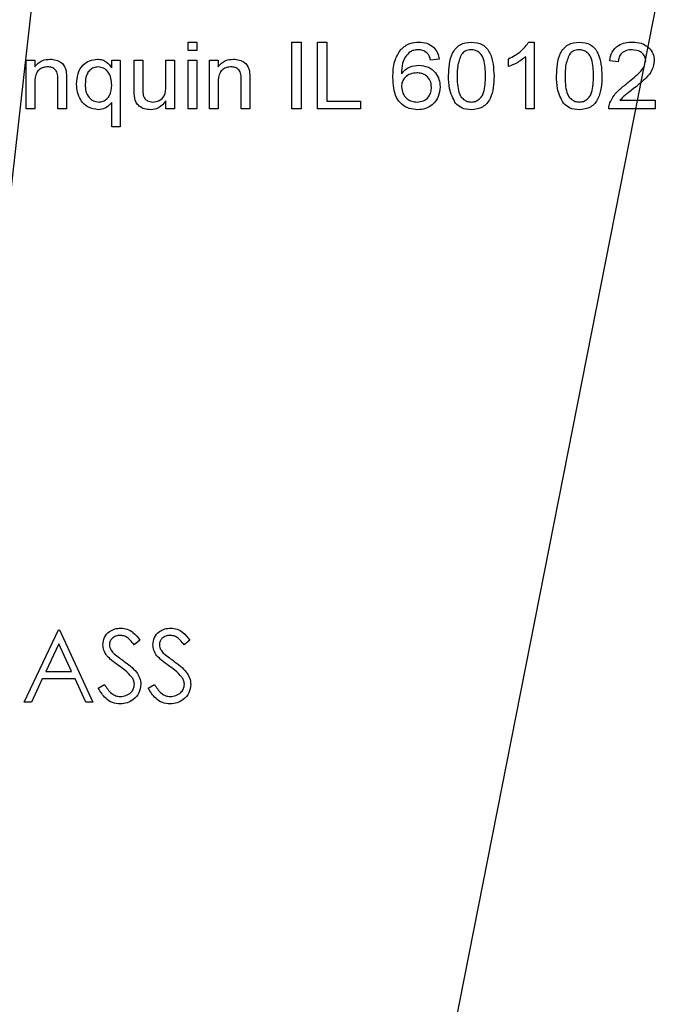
# Model space of a CAD drawing. Header units: inches. Extents: x 1880 to 2363, y -453 to -54.
# Tile 853 of 1056: x 2041.072 to 2041.883, y -73.041 to -71.813. Entities that reach past the tile are written whole.
import ezdxf

# ---------------------------------------------------------------- set-up
doc = ezdxf.new("R2010")
doc.units = ezdxf.units.IN
doc.header["$LTSCALE"] = 0.5
doc.header["$MEASUREMENT"] = 0
doc.layers.add('DSS-M-S', color=53, linetype='Continuous')
doc.layers.add('SID-M-S', color=105, linetype='Continuous')

msp = doc.modelspace()

# ---------------------------------------------------------------- linework, layer by layer
at = {"layer": 'DSS-M-S', "linetype": 'Continuous', "lineweight": 25}
for p, q in [((2041.28203, -71.841), (2041.29272, -71.841)), ((2041.28203, -71.85169), (2041.28203, -71.841)), ((2041.29272, -71.841), (2041.29272, -71.85169)), ((2041.41131, -71.841), (2041.42306, -71.841)), ((2041.41131, -71.92434), (2041.41131, -71.841)), ((2041.42306, -71.841), (2041.42306, -71.92434)), ((2041.44336, -71.841), (2041.45511, -71.841)), ((2041.44336, -71.92434), (2041.44336, -71.841)), ((2041.45511, -71.841), (2041.45511, -71.91472)), ((2041.70678, -71.841), (2041.71366, -71.841)), ((2041.71366, -71.841), (2041.71366, -71.92434)), ((2041.29272, -71.85169), (2041.28203, -71.85169)), ((2041.08011, -71.86344), (2041.09079, -71.86344)), ((2041.08011, -71.92434), (2041.08011, -71.86344)), ((2041.09079, -71.86344), (2041.09079, -71.87194)), ((2041.18673, -71.87327), (2041.18673, -71.86344)), ((2041.18673, -71.86344), (2041.19741, -71.86344)), ((2041.19741, -71.86344), (2041.19741, -71.94677)), ((2041.21472, -71.90098), (2041.21472, -71.86344)), ((2041.21472, -71.86344), (2041.22541, -71.86344)), ((2041.22541, -71.86344), (2041.22541, -71.89656)), ((2041.25425, -71.86344), (2041.26494, -71.86344)), ((2041.25425, -71.89542), (2041.25425, -71.86344)), ((2041.26494, -71.86344), (2041.26494, -71.92434)), ((2041.28203, -71.92434), (2041.28203, -71.86344)), ((2041.28203, -71.86344), (2041.29272, -71.86344)), ((2041.29272, -71.86344), (2041.29272, -71.92434)), ((2041.30874, -71.86344), (2041.31943, -71.86344)), ((2041.30874, -71.92434), (2041.30874, -71.86344)), ((2041.31943, -71.86344), (2041.31943, -71.87194)), ((2041.59507, -71.86237), (2041.58438, -71.86344)), ((2041.68161, -71.87169), (2041.68161, -71.86184)), ((2041.70297, -71.92434), (2041.70297, -71.8594)), ((2041.81836, -71.86558), (2041.80767, -71.86451)), ((2041.09079, -71.89168), (2041.09079, -71.92434)), ((2041.11964, -71.92434), (2041.11964, -71.88798)), ((2041.13032, -71.88708), (2041.13032, -71.92434)), ((2041.31943, -71.89168), (2041.31943, -71.92434)), ((2041.34827, -71.92434), (2041.34827, -71.88798)), ((2041.35896, -71.88708), (2041.35896, -71.92434)), ((2041.18673, -71.94677), (2041.18673, -71.91651)), ((2041.25425, -71.92434), (2041.25425, -71.91439)), ((2041.45511, -71.91472), (2041.49678, -71.91472)), ((2041.49678, -71.91472), (2041.49678, -71.92434)), ((2041.82051, -71.91365), (2041.8643, -71.91365)), ((2041.8643, -71.91365), (2041.8643, -71.92434)), ((2041.09079, -71.92434), (2041.08011, -71.92434)), ((2041.13032, -71.92434), (2041.11964, -71.92434)), ((2041.26494, -71.92434), (2041.25425, -71.92434)), ((2041.29272, -71.92434), (2041.28203, -71.92434)), ((2041.31943, -71.92434), (2041.30874, -71.92434)), ((2041.35896, -71.92434), (2041.34827, -71.92434)), ((2041.42306, -71.92434), (2041.41131, -71.92434)), ((2041.49678, -71.92434), (2041.44336, -71.92434)), ((2041.71366, -71.92434), (2041.70297, -71.92434)), ((2041.8643, -71.92434), (2041.80661, -71.92434)), ((2041.19741, -71.94677), (2041.18673, -71.94677)), ((2041.07769, -72.66397), (2041.12038, -72.57397)), ((2041.12038, -72.57397), (2041.12154, -72.57397)), ((2041.12154, -72.57397), (2041.16308, -72.66397)), ((2041.12087, -72.59151), (2041.10457, -72.62589)), ((2041.13674, -72.62589), (2041.12087, -72.59151)), ((2041.22192, -72.5869), (2041.21462, -72.59243)), ((2041.28423, -72.5869), (2041.27693, -72.59243)), ((2041.10457, -72.62589), (2041.13674, -72.62589)), ((2041.10019, -72.63513), (2041.08651, -72.66397)), ((2041.14099, -72.63513), (2041.10019, -72.63513)), ((2041.1543, -72.66397), (2041.14099, -72.63513)), ((2041.17, -72.64661), (2041.17761, -72.64205)), ((2041.23231, -72.64661), (2041.23992, -72.64205)), ((2041.08651, -72.66397), (2041.07769, -72.66397)), ((2041.16308, -72.66397), (2041.1543, -72.66397))]:
    msp.add_line(p, q, dxfattribs=at)
for points, knots in [([(2041.54699, -71.85047), (2041.55067, -71.84735), (2041.55726, -71.84177), (2041.56581, -71.84124), (2041.56959, -71.841)], [0, 0, 0, 0, 0.5582859, 1, 1, 1, 1]), ([(2041.56959, -71.841), (2041.57304, -71.84126), (2041.57991, -71.84176), (2041.58828, -71.84705), (2041.59345, -71.85441), (2041.59453, -71.85971), (2041.59507, -71.86237)], [0, 0, 0, 0, 0.280244, 0.559482, 0.7795067, 1, 1, 1, 1]), ([(2041.60682, -71.88324), (2041.60721, -71.87339), (2041.6077, -71.86106), (2041.61544, -71.84877), (2041.62291, -71.84235), (2041.63025, -71.84154), (2041.63513, -71.841)], [0, 0, 0, 0, 0.4998369, 0.6254941, 0.7509601, 1, 1, 1, 1]), ([(2041.63513, -71.841), (2041.63999, -71.84157), (2041.6473, -71.84241), (2041.65491, -71.8487), (2041.66224, -71.86125), (2041.66291, -71.87347), (2041.66344, -71.88324)], [0, 0, 0, 0, 0.2493039, 0.374731, 0.5004419, 1, 1, 1, 1]), ([(2041.68161, -71.86184), (2041.6872, -71.85898), (2041.69717, -71.85387), (2041.70385, -71.84493), (2041.70678, -71.841)], [0, 0, 0, 0, 0.5605712, 1, 1, 1, 1]), ([(2041.74143, -71.88324), (2041.74182, -71.87339), (2041.74231, -71.86106), (2041.75006, -71.84877), (2041.75753, -71.84235), (2041.76487, -71.84154), (2041.76975, -71.841)], [0, 0, 0, 0, 0.4998369, 0.6254941, 0.7509601, 1, 1, 1, 1]), ([(2041.76975, -71.841), (2041.77461, -71.84157), (2041.78192, -71.84241), (2041.78952, -71.8487), (2041.79686, -71.86125), (2041.79752, -71.87347), (2041.79806, -71.88324)], [0, 0, 0, 0, 0.2493039, 0.374731, 0.5004419, 1, 1, 1, 1]), ([(2041.80767, -71.86451), (2041.80837, -71.86069), (2041.80976, -71.85307), (2041.81763, -71.84502), (2041.82697, -71.84146), (2041.833, -71.84116), (2041.83602, -71.841)], [0, 0, 0, 0, 0.2799808, 0.5585691, 0.7790103, 1, 1, 1, 1]), ([(2041.83602, -71.841), (2041.83977, -71.84124), (2041.84726, -71.84171), (2041.85646, -71.84721), (2041.86232, -71.85518), (2041.86293, -71.86106), (2041.86323, -71.86401)], [0, 0, 0, 0, 0.2807042, 0.5600608, 0.7800099, 1, 1, 1, 1]), ([(2041.53737, -71.88532), (2041.5375, -71.8783), (2041.53774, -71.86579), (2041.54417, -71.85514), (2041.54699, -71.85047)], [0, 0, 0, 0, 0.56144757, 1, 1, 1, 1]), ([(2041.55903, -71.85309), (2041.55685, -71.85503), (2041.55248, -71.85891), (2041.54848, -71.86879), (2041.54822, -71.87626), (2041.54806, -71.88083)], [0, 0, 0, 0, 0.2794547, 0.559199, 1, 1, 1, 1]), ([(2041.56896, -71.85062), (2041.56702, -71.85074), (2041.56355, -71.85096), (2041.56041, -71.85244), (2041.55903, -71.85309)], [0, 0, 0, 0, 0.5598172, 1, 1, 1, 1]), ([(2041.58016, -71.85489), (2041.57828, -71.8535), (2041.57493, -71.85101), (2041.57079, -71.85074), (2041.56896, -71.85062)], [0, 0, 0, 0, 0.55892556, 1, 1, 1, 1]), ([(2041.58438, -71.86344), (2041.5839, -71.86168), (2041.58304, -71.85855), (2041.58104, -71.85601), (2041.58016, -71.85489)], [0, 0, 0, 0, 0.5604898, 1, 1, 1, 1]), ([(2041.62283, -71.85633), (2041.62091, -71.86115), (2041.61748, -71.86981), (2041.6175, -71.8791), (2041.6175, -71.8832)], [0, 0, 0, 0, 0.5577404, 1, 1, 1, 1]), ([(2041.63501, -71.85062), (2041.63236, -71.85092), (2041.62762, -71.85146), (2041.62429, -71.85484), (2041.62283, -71.85633)], [0, 0, 0, 0, 0.5588864, 1, 1, 1, 1]), ([(2041.65276, -71.8832), (2041.65269, -71.87615), (2041.65261, -71.86734), (2041.64854, -71.85757), (2041.6449, -71.85372), (2041.64027, -71.85103), (2041.63677, -71.85075), (2041.63501, -71.85062)], [0, 0, 0, 0, 0.5000249, 0.6251237, 0.7501853, 0.8750212, 1, 1, 1, 1]), ([(2041.75744, -71.85633), (2041.75553, -71.86115), (2041.75209, -71.86981), (2041.75211, -71.8791), (2041.75212, -71.8832)], [0, 0, 0, 0, 0.5577404, 1, 1, 1, 1]), ([(2041.76963, -71.85062), (2041.76698, -71.85092), (2041.76223, -71.85146), (2041.75891, -71.85484), (2041.75744, -71.85633)], [0, 0, 0, 0, 0.5588864, 1, 1, 1, 1]), ([(2041.78737, -71.8832), (2041.78731, -71.87615), (2041.78722, -71.86734), (2041.78315, -71.85757), (2041.77951, -71.85372), (2041.77488, -71.85103), (2041.77138, -71.85075), (2041.76963, -71.85062)], [0, 0, 0, 0, 0.5000249, 0.6251237, 0.7501853, 0.8750212, 1, 1, 1, 1]), ([(2041.83579, -71.85062), (2041.83336, -71.85077), (2041.82852, -71.85107), (2041.82245, -71.85452), (2041.81885, -71.85985), (2041.81852, -71.86367), (2041.81836, -71.86558)], [0, 0, 0, 0, 0.2807168, 0.5601077, 0.7797411, 1, 1, 1, 1]), ([(2041.85255, -71.86417), (2041.85218, -71.86193), (2041.85145, -71.85744), (2041.84512, -71.8517), (2041.83932, -71.85103), (2041.83579, -71.85062)], [0, 0, 0, 0, 0.27949721, 0.56035746, 1, 1, 1, 1]), ([(2041.09079, -71.87194), (2041.09209, -71.87031), (2041.0947, -71.86706), (2041.10121, -71.86313), (2041.10658, -71.86266), (2041.10986, -71.86237)], [0, 0, 0, 0, 0.2804567, 0.5606826, 1, 1, 1, 1]), ([(2041.10986, -71.86237), (2041.11238, -71.86257), (2041.11743, -71.86296), (2041.12399, -71.8661), (2041.12817, -71.87132), (2041.12923, -71.87517), (2041.12976, -71.87709)], [0, 0, 0, 0, 0.280304, 0.5601666, 0.7797162, 1, 1, 1, 1]), ([(2041.14293, -71.89332), (2041.14323, -71.88908), (2041.14383, -71.88063), (2041.14957, -71.86985), (2041.15883, -71.86343), (2041.16549, -71.86272), (2041.16882, -71.86237)], [0, 0, 0, 0, 0.2808066, 0.5601705, 0.7799576, 1, 1, 1, 1]), ([(2041.16882, -71.86237), (2041.17087, -71.86253), (2041.17498, -71.86285), (2041.18172, -71.86629), (2041.18483, -71.87063), (2041.18673, -71.87327)], [0, 0, 0, 0, 0.2804245, 0.5606124, 1, 1, 1, 1]), ([(2041.31943, -71.87194), (2041.32073, -71.87031), (2041.32333, -71.86706), (2041.32984, -71.86313), (2041.33521, -71.86266), (2041.33849, -71.86237)], [0, 0, 0, 0, 0.2804567, 0.5606826, 1, 1, 1, 1]), ([(2041.33849, -71.86237), (2041.34102, -71.86257), (2041.34606, -71.86296), (2041.35262, -71.8661), (2041.35681, -71.87132), (2041.35786, -71.87517), (2041.35839, -71.87709)], [0, 0, 0, 0, 0.28030399, 0.56016656, 0.77971616, 1, 1, 1, 1]), ([(2041.54806, -71.88083), (2041.54956, -71.87901), (2041.55256, -71.87536), (2041.55997, -71.87096), (2041.56604, -71.87027), (2041.56974, -71.86985)], [0, 0, 0, 0, 0.2805362, 0.5608927, 1, 1, 1, 1]), ([(2041.56974, -71.86985), (2041.5737, -71.87031), (2041.58162, -71.87123), (2041.59043, -71.87854), (2041.59547, -71.88756), (2041.59591, -71.89378), (2041.59613, -71.89689)], [0, 0, 0, 0, 0.2795741, 0.5592169, 0.7793729, 1, 1, 1, 1]), ([(2041.70297, -71.8594), (2041.69926, -71.86217), (2041.69262, -71.86713), (2041.68497, -71.87029), (2041.68161, -71.87169)], [0, 0, 0, 0, 0.5596689, 1, 1, 1, 1]), ([(2041.82837, -71.89334), (2041.83398, -71.88878), (2041.84179, -71.88244), (2041.8508, -71.87266), (2041.85197, -71.86699), (2041.85255, -71.86417)], [0, 0, 0, 0, 0.5615701, 0.7817706, 1, 1, 1, 1]), ([(2041.86323, -71.86401), (2041.86259, -71.86806), (2041.86131, -71.87621), (2041.85169, -71.88764), (2041.8436, -71.89419), (2041.83866, -71.89819)], [0, 0, 0, 0, 0.2784374, 0.5586275, 1, 1, 1, 1]), ([(2041.10697, -71.87199), (2041.10515, -71.87213), (2041.10152, -71.87242), (2041.09655, -71.87487), (2041.0911, -71.88093), (2041.09092, -71.88725), (2041.09079, -71.89168)], [0, 0, 0, 0, 0.1873734, 0.3745468, 0.5608945, 1, 1, 1, 1]), ([(2041.11964, -71.88798), (2041.11963, -71.88578), (2041.1196, -71.88143), (2041.11719, -71.87547), (2041.11213, -71.87242), (2041.10869, -71.87213), (2041.10697, -71.87199)], [0, 0, 0, 0, 0.2817191, 0.5594226, 0.7794153, 1, 1, 1, 1]), ([(2041.12976, -71.87709), (2041.12996, -71.87895), (2041.13032, -71.88227), (2041.13032, -71.88561), (2041.13032, -71.88708)], [0, 0, 0, 0, 0.559768, 1, 1, 1, 1]), ([(2041.16979, -71.87199), (2041.16787, -71.87218), (2041.16405, -71.87258), (2041.15919, -71.87592), (2041.1542, -71.88273), (2041.15385, -71.88929), (2041.15361, -71.89389)], [0, 0, 0, 0, 0.1868101, 0.3736977, 0.5606586, 1, 1, 1, 1]), ([(2041.18673, -71.89474), (2041.1866, -71.89176), (2041.18634, -71.88583), (2041.18276, -71.87816), (2041.17678, -71.87296), (2041.17212, -71.87231), (2041.16979, -71.87199)], [0, 0, 0, 0, 0.2811742, 0.5605621, 0.7806566, 1, 1, 1, 1]), ([(2041.3356, -71.87199), (2041.33379, -71.87213), (2041.33016, -71.87242), (2041.32518, -71.87487), (2041.31974, -71.88093), (2041.31955, -71.88725), (2041.31943, -71.89168)], [0, 0, 0, 0, 0.18737345, 0.37454683, 0.56089446, 1, 1, 1, 1]), ([(2041.34827, -71.88798), (2041.34826, -71.88578), (2041.34823, -71.88143), (2041.34582, -71.87547), (2041.34076, -71.87242), (2041.33732, -71.87213), (2041.3356, -71.87199)], [0, 0, 0, 0, 0.2817191, 0.5594226, 0.7794153, 1, 1, 1, 1]), ([(2041.35839, -71.87709), (2041.35859, -71.87895), (2041.35895, -71.88227), (2041.35896, -71.88561), (2041.35896, -71.88708)], [0, 0, 0, 0, 0.559768, 1, 1, 1, 1]), ([(2041.56699, -71.87946), (2041.56431, -71.87971), (2041.55895, -71.8802), (2041.55257, -71.8845), (2041.54859, -71.89034), (2041.54824, -71.89456), (2041.54806, -71.89668)], [0, 0, 0, 0, 0.2801757, 0.559892, 0.7797645, 1, 1, 1, 1]), ([(2041.58545, -71.89723), (2041.58522, -71.8945), (2041.58476, -71.88906), (2041.57978, -71.88288), (2041.57338, -71.87984), (2041.56912, -71.87959), (2041.56699, -71.87946)], [0, 0, 0, 0, 0.2800993, 0.5588384, 0.779088, 1, 1, 1, 1]), ([(2041.17027, -71.9254), (2041.16586, -71.92475), (2041.15703, -71.92344), (2041.14791, -71.91428), (2041.14346, -71.90373), (2041.14311, -71.89679), (2041.14293, -71.89332)], [0, 0, 0, 0, 0.2788301, 0.5584451, 0.7789467, 1, 1, 1, 1]), ([(2041.15361, -71.89389), (2041.15374, -71.8968), (2041.154, -71.9026), (2041.15762, -71.91007), (2041.16364, -71.91494), (2041.16821, -71.91551), (2041.17049, -71.91579)], [0, 0, 0, 0, 0.28108561, 0.56030607, 0.78033072, 1, 1, 1, 1]), ([(2041.17049, -71.91579), (2041.17235, -71.9156), (2041.17609, -71.91523), (2041.18085, -71.91205), (2041.18603, -71.90564), (2041.18644, -71.89923), (2041.18673, -71.89474)], [0, 0, 0, 0, 0.1870085, 0.3740937, 0.5611876, 1, 1, 1, 1]), ([(2041.56827, -71.9254), (2041.56468, -71.92512), (2041.55751, -71.92454), (2041.54797, -71.91898), (2041.53826, -71.90632), (2041.53774, -71.89398), (2041.53737, -71.88532)], [0, 0, 0, 0, 0.1871549, 0.3739381, 0.5606233, 1, 1, 1, 1]), ([(2041.6154, -71.91737), (2041.61239, -71.91135), (2041.60701, -71.90056), (2041.60688, -71.88855), (2041.60682, -71.88324)], [0, 0, 0, 0, 0.5578599, 1, 1, 1, 1]), ([(2041.6175, -71.8832), (2041.61757, -71.89023), (2041.61766, -71.89901), (2041.62162, -71.90882), (2041.6253, -71.91261), (2041.62989, -71.91535), (2041.63338, -71.91564), (2041.63513, -71.91579)], [0, 0, 0, 0, 0.5000428, 0.6251453, 0.7501671, 0.8750828, 1, 1, 1, 1]), ([(2041.63513, -71.91579), (2041.63687, -71.91563), (2041.64036, -71.91533), (2041.64496, -71.91261), (2041.64861, -71.90879), (2041.65262, -71.89902), (2041.6527, -71.89023), (2041.65276, -71.8832)], [0, 0, 0, 0, 0.1248849, 0.2497884, 0.374806, 0.4999379, 1, 1, 1, 1]), ([(2041.66344, -71.88324), (2041.66306, -71.89308), (2041.66258, -71.90541), (2041.65482, -71.91767), (2041.64735, -71.92409), (2041.64001, -71.92488), (2041.63513, -71.9254)], [0, 0, 0, 0, 0.4997948, 0.6254512, 0.7509263, 1, 1, 1, 1]), ([(2041.75001, -71.91737), (2041.74701, -71.91135), (2041.74162, -71.90056), (2041.74149, -71.88855), (2041.74143, -71.88324)], [0, 0, 0, 0, 0.5578599, 1, 1, 1, 1]), ([(2041.75212, -71.8832), (2041.75219, -71.89023), (2041.75228, -71.89901), (2041.75624, -71.90882), (2041.75992, -71.91261), (2041.7645, -71.91535), (2041.768, -71.91564), (2041.76975, -71.91579)], [0, 0, 0, 0, 0.5000428, 0.6251453, 0.7501671, 0.8750828, 1, 1, 1, 1]), ([(2041.76975, -71.91579), (2041.77149, -71.91563), (2041.77498, -71.91533), (2041.77957, -71.91261), (2041.78322, -71.90879), (2041.78723, -71.89902), (2041.78731, -71.89023), (2041.78737, -71.8832)], [0, 0, 0, 0, 0.1248849, 0.2497884, 0.374806, 0.4999379, 1, 1, 1, 1]), ([(2041.79806, -71.88324), (2041.79767, -71.89308), (2041.79719, -71.90541), (2041.78943, -71.91767), (2041.78197, -71.92409), (2041.77463, -71.92488), (2041.76975, -71.9254)], [0, 0, 0, 0, 0.4997948, 0.6254512, 0.7509263, 1, 1, 1, 1]), ([(2041.80781, -71.91697), (2041.80938, -71.91372), (2041.81197, -71.90835), (2041.81762, -71.90226), (2041.82283, -71.8976), (2041.82652, -71.89476), (2041.82837, -71.89334)], [0, 0, 0, 0, 0.3392958, 0.5594471, 0.7796969, 1, 1, 1, 1]), ([(2041.21534, -71.91056), (2041.21512, -71.90878), (2041.21472, -71.9056), (2041.21472, -71.90239), (2041.21472, -71.90098)], [0, 0, 0, 0, 0.5598398, 1, 1, 1, 1]), ([(2041.22541, -71.89656), (2041.2254, -71.89856), (2041.22539, -71.90214), (2041.22584, -71.90568), (2041.22604, -71.90724)], [0, 0, 0, 0, 0.5602405, 1, 1, 1, 1]), ([(2041.22604, -71.90724), (2041.22655, -71.90865), (2041.22757, -71.91147), (2041.23181, -71.9151), (2041.23567, -71.91553), (2041.23803, -71.91579)], [0, 0, 0, 0, 0.2806593, 0.5609112, 1, 1, 1, 1]), ([(2041.23803, -71.91579), (2041.2408, -71.91542), (2041.24634, -71.9147), (2041.25411, -71.90732), (2041.2542, -71.89994), (2041.25425, -71.89542)], [0, 0, 0, 0, 0.28050787, 0.55930614, 1, 1, 1, 1]), ([(2041.54806, -71.89668), (2041.54843, -71.89951), (2041.54917, -71.90517), (2041.55419, -71.9117), (2041.56073, -71.91528), (2041.5652, -71.91562), (2041.56744, -71.91579)], [0, 0, 0, 0, 0.2797125, 0.5592399, 0.7794049, 1, 1, 1, 1]), ([(2041.56744, -71.91579), (2041.57017, -71.91552), (2041.57563, -71.91498), (2041.58185, -71.91002), (2041.58504, -71.90365), (2041.58531, -71.89937), (2041.58545, -71.89723)], [0, 0, 0, 0, 0.2799071, 0.5591009, 0.7792052, 1, 1, 1, 1]), ([(2041.59613, -71.89689), (2041.59566, -71.90106), (2041.59472, -71.90939), (2041.58763, -71.91916), (2041.57811, -71.9246), (2041.57155, -71.92514), (2041.56827, -71.9254)], [0, 0, 0, 0, 0.28002712, 0.5594395, 0.7795586, 1, 1, 1, 1]), ([(2041.83866, -71.89819), (2041.83652, -71.89985), (2041.83299, -71.90259), (2041.82812, -71.90644), (2041.82397, -71.90969), (2041.82167, -71.91233), (2041.82051, -71.91365)], [0, 0, 0, 0, 0.3400866, 0.5601427, 0.7801586, 1, 1, 1, 1]), ([(2041.18673, -71.91651), (2041.18422, -71.91927), (2041.17973, -71.92422), (2041.17317, -71.92504), (2041.17027, -71.9254)], [0, 0, 0, 0, 0.5590988, 1, 1, 1, 1]), ([(2041.23522, -71.9254), (2041.23269, -71.92518), (2041.22764, -71.92474), (2041.22114, -71.92153), (2041.21686, -71.91637), (2041.21585, -71.9125), (2041.21534, -71.91056)], [0, 0, 0, 0, 0.2803297, 0.5602575, 0.7796512, 1, 1, 1, 1]), ([(2041.25425, -71.91439), (2041.25148, -71.91787), (2041.24651, -71.92411), (2041.23868, -71.92501), (2041.23522, -71.9254)], [0, 0, 0, 0, 0.5592493, 1, 1, 1, 1]), ([(2041.63513, -71.9254), (2041.63093, -71.92508), (2041.62344, -71.9245), (2041.61785, -71.91955), (2041.6154, -71.91737)], [0, 0, 0, 0, 0.5599424, 1, 1, 1, 1]), ([(2041.76975, -71.9254), (2041.76555, -71.92508), (2041.75805, -71.9245), (2041.75247, -71.91955), (2041.75001, -71.91737)], [0, 0, 0, 0, 0.55994243, 1, 1, 1, 1]), ([(2041.80661, -71.92434), (2041.80664, -71.92293), (2041.8067, -71.92042), (2041.80747, -71.91803), (2041.80781, -71.91697)], [0, 0, 0, 0, 0.5598885, 1, 1, 1, 1]), ([(2041.17577, -72.59267), (2041.17616, -72.58947), (2041.17694, -72.58308), (2041.18309, -72.57615), (2041.19043, -72.57231), (2041.19544, -72.57188), (2041.19794, -72.57166)], [0, 0, 0, 0, 0.2795526, 0.5587984, 0.7793777, 1, 1, 1, 1]), ([(2041.19704, -72.58089), (2041.19522, -72.58104), (2041.19156, -72.58132), (2041.18717, -72.58412), (2041.18429, -72.58798), (2041.18399, -72.59085), (2041.18385, -72.59229)], [0, 0, 0, 0, 0.2802743, 0.5599314, 0.7799201, 1, 1, 1, 1]), ([(2041.21462, -72.59243), (2041.21307, -72.5905), (2041.2105, -72.58731), (2041.20628, -72.58346), (2041.20187, -72.58127), (2041.19865, -72.58102), (2041.19704, -72.58089)], [0, 0, 0, 0, 0.3404085, 0.560482, 0.7801798, 1, 1, 1, 1]), ([(2041.19794, -72.57166), (2041.20072, -72.57193), (2041.20626, -72.57248), (2041.21493, -72.57777), (2041.21927, -72.58343), (2041.22192, -72.5869)], [0, 0, 0, 0, 0.27974992, 0.55950117, 1, 1, 1, 1]), ([(2041.23808, -72.59267), (2041.23847, -72.58947), (2041.23925, -72.58308), (2041.24539, -72.57615), (2041.25274, -72.57231), (2041.25775, -72.57188), (2041.26025, -72.57166)], [0, 0, 0, 0, 0.2795526, 0.5587984, 0.7793777, 1, 1, 1, 1]), ([(2041.25935, -72.58089), (2041.25752, -72.58104), (2041.25387, -72.58132), (2041.24948, -72.58412), (2041.24659, -72.58798), (2041.2463, -72.59085), (2041.24615, -72.59229)], [0, 0, 0, 0, 0.2802743, 0.5599314, 0.7799201, 1, 1, 1, 1]), ([(2041.27693, -72.59243), (2041.27537, -72.5905), (2041.27281, -72.58731), (2041.26859, -72.58346), (2041.26418, -72.58127), (2041.26096, -72.58102), (2041.25935, -72.58089)], [0, 0, 0, 0, 0.3404085, 0.560482, 0.7801798, 1, 1, 1, 1]), ([(2041.26025, -72.57166), (2041.26302, -72.57193), (2041.26857, -72.57248), (2041.27724, -72.57777), (2041.28158, -72.58343), (2041.28423, -72.5869)], [0, 0, 0, 0, 0.27974992, 0.55950117, 1, 1, 1, 1]), ([(2041.1808, -72.60637), (2041.17921, -72.60403), (2041.17638, -72.59986), (2041.17596, -72.59487), (2041.17577, -72.59267)], [0, 0, 0, 0, 0.5598405, 1, 1, 1, 1]), ([(2041.18385, -72.59229), (2041.18395, -72.59354), (2041.18416, -72.59606), (2041.18611, -72.6002), (2041.18839, -72.60251), (2041.18978, -72.60392)], [0, 0, 0, 0, 0.2799464, 0.5597741, 1, 1, 1, 1]), ([(2041.24311, -72.60637), (2041.24152, -72.60403), (2041.23869, -72.59986), (2041.23826, -72.59487), (2041.23808, -72.59267)], [0, 0, 0, 0, 0.5598405, 1, 1, 1, 1]), ([(2041.24615, -72.59229), (2041.24626, -72.59354), (2041.24647, -72.59606), (2041.24842, -72.6002), (2041.25069, -72.60251), (2041.25208, -72.60392)], [0, 0, 0, 0, 0.2799464, 0.5597741, 1, 1, 1, 1]), ([(2041.19555, -72.61861), (2041.19261, -72.61654), (2041.18738, -72.61284), (2041.18281, -72.60834), (2041.1808, -72.60637)], [0, 0, 0, 0, 0.5604127, 1, 1, 1, 1]), ([(2041.18978, -72.60392), (2041.192, -72.60564), (2041.19596, -72.60872), (2041.20007, -72.61161), (2041.20187, -72.61288)], [0, 0, 0, 0, 0.5599058, 1, 1, 1, 1]), ([(2041.25785, -72.61861), (2041.25492, -72.61654), (2041.24968, -72.61284), (2041.24512, -72.60834), (2041.24311, -72.60637)], [0, 0, 0, 0, 0.5604127, 1, 1, 1, 1]), ([(2041.25208, -72.60392), (2041.25431, -72.60564), (2041.25827, -72.60872), (2041.26238, -72.61161), (2041.26418, -72.61288)], [0, 0, 0, 0, 0.55990578, 1, 1, 1, 1]), ([(2041.21177, -72.63296), (2041.209, -72.63), (2041.20404, -72.62469), (2041.19814, -72.62047), (2041.19555, -72.61861)], [0, 0, 0, 0, 0.5594958, 1, 1, 1, 1]), ([(2041.20187, -72.61288), (2041.20752, -72.61706), (2041.21537, -72.62288), (2041.22207, -72.63371), (2041.22274, -72.63919), (2041.22308, -72.64192)], [0, 0, 0, 0, 0.5601154, 0.78028375, 1, 1, 1, 1]), ([(2041.27408, -72.63296), (2041.27131, -72.63), (2041.26635, -72.62469), (2041.26045, -72.62047), (2041.25785, -72.61861)], [0, 0, 0, 0, 0.5594958, 1, 1, 1, 1]), ([(2041.26418, -72.61288), (2041.26982, -72.61706), (2041.27768, -72.62288), (2041.28437, -72.63371), (2041.28505, -72.63919), (2041.28538, -72.64192)], [0, 0, 0, 0, 0.5601154, 0.7802838, 1, 1, 1, 1]), ([(2041.17761, -72.64205), (2041.18028, -72.64616), (2041.18401, -72.65189), (2041.19164, -72.65645), (2041.19546, -72.65685), (2041.19737, -72.65705)], [0, 0, 0, 0, 0.5593206, 0.7797817, 1, 1, 1, 1]), ([(2041.19737, -72.65705), (2041.19979, -72.65681), (2041.20462, -72.65632), (2041.21053, -72.65268), (2041.21429, -72.6475), (2041.21476, -72.6437), (2041.215, -72.6418)], [0, 0, 0, 0, 0.2802764, 0.5601478, 0.7801531, 1, 1, 1, 1]), ([(2041.22308, -72.64192), (2041.22257, -72.6456), (2041.22157, -72.65298), (2041.21437, -72.66082), (2041.20606, -72.66558), (2041.20027, -72.66605), (2041.19737, -72.66628)], [0, 0, 0, 0, 0.2791829, 0.5590851, 0.779446, 1, 1, 1, 1]), ([(2041.215, -72.6418), (2041.21478, -72.64), (2041.21438, -72.6368), (2041.21257, -72.63414), (2041.21177, -72.63296)], [0, 0, 0, 0, 0.55899022, 1, 1, 1, 1]), ([(2041.23992, -72.64205), (2041.24259, -72.64616), (2041.24632, -72.65189), (2041.25394, -72.65645), (2041.25777, -72.65685), (2041.25968, -72.65705)], [0, 0, 0, 0, 0.5593206, 0.7797817, 1, 1, 1, 1]), ([(2041.25968, -72.65705), (2041.26209, -72.65681), (2041.26693, -72.65632), (2041.27284, -72.65268), (2041.27659, -72.6475), (2041.27707, -72.6437), (2041.27731, -72.6418)], [0, 0, 0, 0, 0.2802764, 0.5601478, 0.7801531, 1, 1, 1, 1]), ([(2041.28538, -72.64192), (2041.28488, -72.6456), (2041.28387, -72.65298), (2041.27668, -72.66082), (2041.26837, -72.66558), (2041.26257, -72.66605), (2041.25968, -72.66628)], [0, 0, 0, 0, 0.2791829, 0.5590851, 0.779446, 1, 1, 1, 1]), ([(2041.27731, -72.6418), (2041.27709, -72.64), (2041.27669, -72.6368), (2041.27488, -72.63414), (2041.27408, -72.63296)], [0, 0, 0, 0, 0.5589902, 1, 1, 1, 1]), ([(2041.19737, -72.66628), (2041.19404, -72.66595), (2041.18738, -72.66528), (2041.17712, -72.6585), (2041.1727, -72.65112), (2041.17, -72.64661)], [0, 0, 0, 0, 0.2798798, 0.5596658, 1, 1, 1, 1]), ([(2041.25968, -72.66628), (2041.25635, -72.66595), (2041.24969, -72.66528), (2041.23943, -72.6585), (2041.23501, -72.65112), (2041.23231, -72.64661)], [0, 0, 0, 0, 0.2798798, 0.5596658, 1, 1, 1, 1])]:
    msp.add_open_spline(points, degree=3, knots=knots, dxfattribs=at)
at = {"layer": 'SID-M-S'}
for p, q in [((2041.57396, -67.50107), (2040.70372, -75.17431)), ((2042.57657, -68.19411), (2041.19776, -75.17673))]:
    msp.add_line(p, q, dxfattribs=at)

doc.saveas('drawing.dxf')
